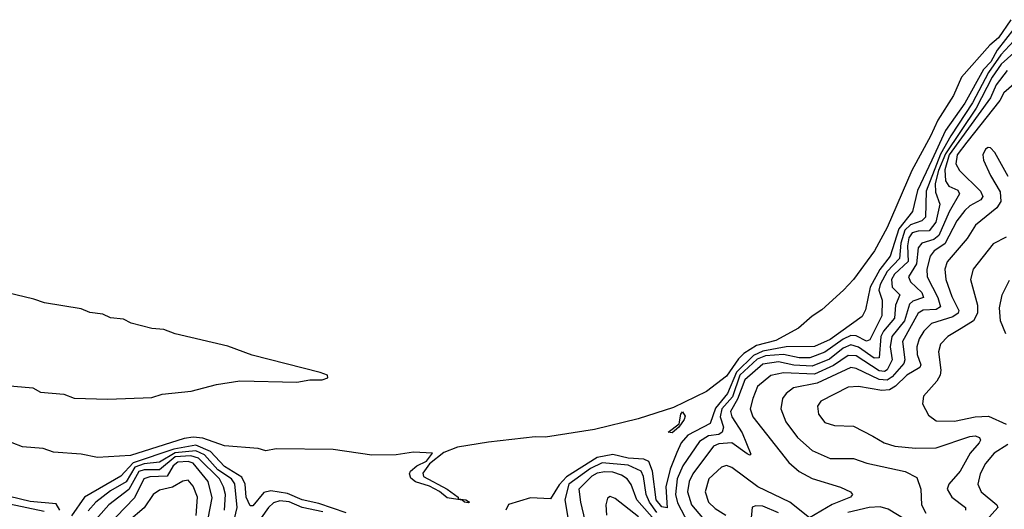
# Model space of a CAD drawing. Extents: x 1443846 to 1577407, y 839182 to 927291.
# Tile 526 of 535: x 1560544 to 1564348, y 914808 to 916697. Entities that reach past the tile are written whole.
import ezdxf

# ---------------------------------------------------------------- set-up
doc = ezdxf.new("R2010")
doc.units = 0

msp = doc.modelspace()

# ---------------------------------------------------------------- linework, layer by layer
at = {"layer": '0CON20XD'}
for points in [[(1564373.1, 916696.9), (1564325, 916626.6), (1564291.8, 916598.2), (1564183.1, 916475), (1564151.4, 916405), (1564091, 916309), (1564062.4, 916247.6), (1563990.4, 916115), (1563895, 915894.6), (1563846.9, 915805), (1563765.1, 915694.9), (1563726.7, 915653.3), (1563643.1, 915576.9), (1563605, 915552.9), (1563552.9, 915507.1), (1563465, 915458.7), (1563390.2, 915439.8), (1563341.1, 915408.9), (1563320.9, 915389.1), (1563275, 915321), (1563197.2, 915262.8), (1563069.5, 915200.5), (1562933, 915157)], [(1564385, 916662.2), (1564320.2, 916579.8), (1564295.5, 916535), (1564267.1, 916505), (1564195, 916374.3), (1564120.2, 916269.8), (1564067.5, 916155), (1564012.1, 916037.9), (1563993.7, 915956.3), (1563940, 915890), (1563906.7, 915785), (1563867.3, 915732.7), (1563829.1, 915665), (1563812.1, 915577.9), (1563798.6, 915551.4), (1563675, 915462.6), (1563615, 915436.5), (1563505, 915434.9), (1563415, 915417.9), (1563379, 915401), (1563313.4, 915336.6), (1563278.2, 915255), (1563231.8, 915198.2), (1563211, 915139), (1563125.8, 915094.2), (1563100.2, 915065), (1563082.6, 915027.4), (1563057.5, 914962.5), (1563040, 914895), (1563045, 914813.6), (1563025, 914817.7), (1563002.7, 914845), (1562989.2, 914955), (1562975, 914992), (1562955, 915001.7), (1562895, 915005.8), (1562835, 915018.9), (1562775, 915008.4), (1562656.9, 914933.1), (1562628.3, 914901.7), (1562595, 914848.6), (1562517.2, 914852.8), (1562433.1, 914826.9), (1562422.3, 914805)], [(1564384.3, 916615.7), (1564335, 916561.2), (1564286.4, 916493.6), (1564225, 916375.8), (1564140.9, 916249.1), (1564101.7, 916178.3), (1564045.9, 916035), (1564043.6, 915935), (1564028.7, 915921.3), (1563985, 915905.2), (1563963.7, 915885), (1563947.6, 915835), (1563942.5, 915775), (1563894.8, 915725), (1563868.5, 915675), (1563863.8, 915653.8), (1563876.5, 915615), (1563874.3, 915555), (1563828.4, 915461.6), (1563815, 915456.4), (1563775, 915477.6), (1563755, 915478.7), (1563725, 915464.7), (1563655, 915414), (1563597.1, 915392.9), (1563555, 915392.6), (1563495, 915405.1), (1563425, 915400.3), (1563393.4, 915386.6), (1563326.7, 915325), (1563297.5, 915242.5), (1563256.7, 915195), (1563250.4, 915165), (1563263, 915125), (1563258.6, 915105), (1563245, 915096.4), (1563205, 915092), (1563171, 915069), (1563106.3, 914975), (1563084.5, 914925), (1563077.7, 914865), (1563085, 914832.4), (1563127.2, 914755)], [(1564445, 916623.5), (1564335.9, 916525), (1564301.2, 916475), (1564238.8, 916355), (1564120.1, 916179.9), (1564093.5, 916115), (1564080.8, 916065), (1564082.1, 916032.1), (1564098.9, 915985), (1564084, 915916), (1564057.7, 915882.3), (1564015, 915881.6), (1563991.6, 915875), (1563979.7, 915855), (1563973.3, 915825), (1563976, 915764), (1563923.7, 915715), (1563911.9, 915695), (1563915.1, 915665.1), (1563944.8, 915635), (1563928, 915595), (1563923.7, 915545), (1563880.7, 915495), (1563871.2, 915475), (1563865, 915391.8), (1563845, 915391.5), (1563785, 915432.9), (1563755, 915441.9), (1563725, 915429.4), (1563672.2, 915387.8), (1563605, 915360.3), (1563535, 915363.6), (1563475, 915376.9), (1563415, 915368.1), (1563345, 915306.9), (1563317.4, 915232.6), (1563289.6, 915185), (1563294.9, 915165), (1563335, 915102.9), (1563368.8, 915021.2), (1563365, 915016.7), (1563355, 915021.4), (1563295, 915063.9), (1563245, 915060.2), (1563225, 915051.2), (1563144.6, 914945), (1563131.1, 914915), (1563124, 914875), (1563139.7, 914825), (1563182.2, 914775)], [(1564359.5, 916500.5), (1564316.5, 916445), (1564294.9, 916395), (1564135, 916175.2), (1564117.5, 916117.5), (1564121.2, 916075), (1564133.2, 916055), (1564168.8, 916038.8), (1564174.7, 916025), (1564134.3, 915955.7), (1564095.4, 915864.6), (1564075, 915848.8), (1564029.5, 915835), (1564015, 915816.7), (1564008.2, 915755), (1563977.7, 915705), (1563985.6, 915685), (1564029.3, 915645), (1564036, 915625), (1563995, 915610.4), (1563981.1, 915598.9), (1563961.9, 915535), (1563913.1, 915475), (1563906.8, 915435), (1563914.4, 915385), (1563895, 915345.5), (1563885, 915339.5), (1563865, 915341.6), (1563775, 915400.1), (1563745, 915401.6), (1563687.8, 915362.2), (1563615, 915328.8), (1563494.9, 915335.1), (1563446.1, 915323.9), (1563395, 915282), (1563377, 915235), (1563365.8, 915195), (1563376.4, 915165), (1563515, 914988.1), (1563555, 914954.3), (1563605, 914926.8), (1563715, 914893.6), (1563753.8, 914875), (1563762, 914865), (1563754.2, 914855), (1563683, 914827), (1563594.7, 914774.7), (1563519.2, 914835), (1563396.2, 914895), (1563295, 914969.3), (1563275, 914976.5), (1563255, 914970.6), (1563207, 914925), (1563192, 914875), (1563205.2, 914835), (1563230.5, 914810.5), (1563271.8, 914785)], [(1564403.8, 916465), (1564346.4, 916415), (1564330.1, 916385), (1564202.5, 916225), (1564165.8, 916175), (1564160.9, 916140.9), (1564175.1, 916115.1), (1564255.5, 916035), (1564264.8, 916015), (1564257.5, 916002.5), (1564215, 915979.1), (1564195, 915960.9), (1564165, 915920.3), (1564117.6, 915832.4), (1564076.6, 915805), (1564061.5, 915785), (1564048.8, 915735), (1564050.5, 915705), (1564091.7, 915625), (1564100.9, 915589.1), (1564085, 915578.8), (1564034, 915576), (1564015, 915564.3), (1563954.3, 915455), (1563963.8, 915385), (1563959.5, 915370.5), (1563915, 915319), (1563895, 915306.1), (1563865, 915308.7), (1563775, 915351.4), (1563755, 915355.2), (1563625, 915294.3), (1563533.7, 915276.3), (1563504.6, 915255), (1563491.3, 915235), (1563484.7, 915195), (1563504.1, 915145), (1563549.6, 915085), (1563605, 915034.7), (1563675, 915004.2), (1563765, 915003.7), (1563816.3, 914986.3), (1563965, 914954), (1564010.5, 914930.5), (1564025.6, 914885.6), (1564027.8, 914825), (1564045, 914793.6)], [(1564362.3, 916092.3), (1564311.5, 916185), (1564295, 916202.9), (1564285, 916204.3), (1564275, 916196.9), (1564265.5, 916175), (1564267.5, 916155), (1564295, 916095.7), (1564332.5, 916032.5), (1564334.4, 915995), (1564318.5, 915971.5), (1564236, 915904), (1564205, 915853.1), (1564126.8, 915763.2), (1564117.7, 915735), (1564121.4, 915695), (1564145, 915629.2), (1564172.7, 915575), (1564169.3, 915565), (1564149.1, 915550.9), (1564066.1, 915525), (1564037.3, 915495), (1564018.7, 915465), (1564010.2, 915435), (1564011, 915405), (1564025.7, 915365), (1564021.1, 915355), (1563971.6, 915325), (1563927.4, 915282.6), (1563905, 915269.3), (1563875, 915266.5), (1563785, 915282.3), (1563745, 915279.1), (1563638.9, 915225), (1563625.8, 915205.8), (1563629.6, 915175), (1563655, 915142.3), (1563691.5, 915131.5), (1563765, 915128.2), (1563840.5, 915089.5), (1563884.4, 915065), (1563925, 915051.2), (1564005, 915044.3), (1564085, 915045.6), (1564215, 915089), (1564235, 915091.6), (1564252.5, 915085), (1564255.9, 915075), (1564250.6, 915065), (1564216, 915025), (1564177.7, 914955), (1564133.9, 914905), (1564126.7, 914885), (1564144.6, 914854.6), (1564198.5, 914815), (1564197.7, 914805)], [(1564355, 915858.2), (1564305, 915832.7), (1564227.5, 915735), (1564217.1, 915695), (1564244.7, 915595), (1564243.8, 915565), (1564228.7, 915535), (1564181.1, 915505), (1564130, 915475), (1564101.2, 915445), (1564094.2, 915415), (1564102.8, 915345), (1564099.5, 915325), (1564087.4, 915302.6), (1564035.6, 915245), (1564032.3, 915215), (1564055, 915171.1), (1564085, 915148.8), (1564155, 915147.5), (1564235, 915164.8), (1564287.1, 915167.1), (1564355, 915136)], [(1560403.4, 915293.4), (1560595, 915276.5), (1560625, 915259.5), (1560715, 915251.6), (1560755, 915237.1), (1560885, 915232.4), (1561055, 915238.7), (1561095, 915251.9), (1561206.2, 915263.8), (1561305, 915289.2), (1561395, 915303.4), (1561615, 915298.5), (1561665, 915307), (1561712.7, 915307.3), (1561734.4, 915315), (1561733.3, 915325), (1561705, 915335.6), (1561442.6, 915402.6), (1561347.8, 915437.8), (1561145, 915485.2), (1561101.5, 915501.5), (1561055, 915505.2), (1560975, 915526.5), (1560945, 915542.1), (1560895, 915547), (1560865, 915560.8), (1560815, 915567.3), (1560781.4, 915581.4), (1560640, 915605), (1560599.3, 915619.3), (1560163.2, 915723.2)], [(1564353.9, 915485), (1564332.8, 915535), (1564329.3, 915585), (1564339.2, 915635), (1564367.8, 915692.2)], [(1562933, 915157), (1562765, 915115.3), (1562575, 915086.2), (1562535, 915087.9), (1562355, 915066.5), (1562235, 915047.3), (1562182.5, 915027.5), (1562127.1, 914982.9), (1562102.1, 914947.9), (1562104.1, 914935), (1562195.5, 914885.5), (1562238.6, 914855), (1562238.3, 914848.3), (1562267.5, 914845), (1562282, 914835), (1562277.3, 914832.7), (1562262.9, 914835), (1562253.8, 914843.8), (1562195, 914851.9), (1562166.2, 914876.2), (1562127.2, 914897.2), (1562073.4, 914913.4), (1562055, 914927.5), (1562049.8, 914945), (1562054.6, 914955.4), (1562078.2, 914975), (1562116.2, 914993.8), (1562138.8, 915025), (1562065, 915028.1), (1561998.7, 915018.7), (1561905, 915016.7), (1561755, 915039.2), (1561535, 915041.3), (1561495, 915034), (1561465, 915042.1), (1561335, 915052.3), (1561252.1, 915082.1), (1561215, 915085.7), (1561179.2, 915080.7), (1560972.5, 915015), (1560845, 915007.4), (1560781.2, 915021.2), (1560675, 915028.2), (1560635, 915042.5), (1560555, 915048.9), (1560515, 915064.4)], [(1563065, 915103.2), (1563050, 915105), (1563091.7, 915138.3), (1563097.8, 915175), (1563105, 915184.3), (1563115, 915166.7), (1563111.8, 915155), (1563090.6, 915125), (1563065, 915103.2)], [(1561805, 914793.7), (1561700.5, 914830.5), (1561635.3, 914845), (1561578.7, 914868.7), (1561515, 914879.6), (1561487.2, 914872.8), (1561445, 914821.8), (1561435, 914821.8), (1561419, 914855), (1561414.7, 914905), (1561401.9, 914931.9), (1561335, 914973.2), (1561281.1, 915031.1), (1561225, 915056), (1561139.9, 915040.1), (1560982.3, 914987.7), (1560935, 914935.3), (1560795.1, 914854.9), (1560745, 914782.2)], [(1561362.3, 914722.3), (1561384.9, 914815.1), (1561375, 914905.7), (1561362.3, 914925), (1561310.2, 914960.2), (1561257.7, 915017.7), (1561225, 915033.4), (1561145, 915026.2), (1561085, 914990.1), (1561025, 914982.9), (1560989.7, 914970.3), (1560955, 914914.5), (1560895, 914878.9), (1560838.8, 914835), (1560808.3, 914801.8)], [(1564361.5, 915058.5), (1564308.4, 915025), (1564275.8, 914985), (1564255.2, 914945), (1564245.3, 914905), (1564258.1, 914875), (1564319.4, 914825), (1564323.5, 914815), (1564268.8, 914755), (1564261.8, 914685), (1564295.3, 914645), (1564368.9, 914605)], [(1561335.6, 914805), (1561338.7, 914865), (1561332.1, 914895), (1561315.6, 914925), (1561235.3, 915005.3), (1561205, 915014.2), (1561145, 915010), (1561085, 914960.5), (1561025, 914960.3), (1561005, 914953.8), (1560966.1, 914883.9), (1560888.5, 914825), (1560778.7, 914701.3)], [(1561257.5, 914692.5), (1561288, 914852), (1561272.9, 914915), (1561215, 914986.1), (1561195, 914992.7), (1561155, 914990.4), (1561136.8, 914975), (1561114.6, 914935.4), (1561047.4, 914932.6), (1561023.4, 914925), (1560988.2, 914851.8), (1560845.5, 914705)], [(1563005.3, 914795), (1562976.7, 914835), (1562964.1, 914865), (1562954.5, 914934.5), (1562945, 914955.5), (1562895, 914978), (1562795, 914987.1), (1562749.2, 914965), (1562666.1, 914905), (1562650.8, 914845), (1562672.2, 914715)], [(1561225.8, 914784.2), (1561231.7, 914855), (1561215, 914897.3), (1561195, 914920), (1561175, 914916.9), (1561135, 914893), (1561085, 914881.7), (1561060, 914865), (1561025, 914814), (1560965, 914762.6)], [(1563045, 914711.4), (1562928.9, 914845), (1562906.6, 914903.4), (1562891.1, 914925), (1562869.2, 914939.1), (1562835, 914950.6), (1562805, 914952.8), (1562775, 914947.1), (1562755, 914936), (1562704.8, 914885), (1562710.2, 914835), (1562727.6, 914765)], [(1560699.1, 914805), (1560685, 914829.2), (1560585, 914838.6), (1560505, 914857.1)], [(1562935, 914779.3), (1562845, 914849.5), (1562825, 914856.9), (1562815, 914851.2), (1562809.1, 914825), (1562810.7, 914785)], [(1560639.3, 914799.3), (1560505, 914828)], [(1561715, 914798.8), (1561635, 914814.5), (1561585, 914837), (1561549.1, 914840.9), (1561525, 914833.2), (1561505, 914814.8), (1561448.2, 914735)], [(1563475, 914794.3), (1563415, 914819.6), (1563388.3, 914821.7), (1563374.1, 914815.9), (1563368.5, 914761.5)], [(1563995, 914750), (1563898.8, 914808.8), (1563867.8, 914817.8), (1563825.5, 914815.5), (1563743.3, 914795)]]:
    msp.add_lwpolyline(points, dxfattribs=at)

doc.saveas('drawing.dxf')
